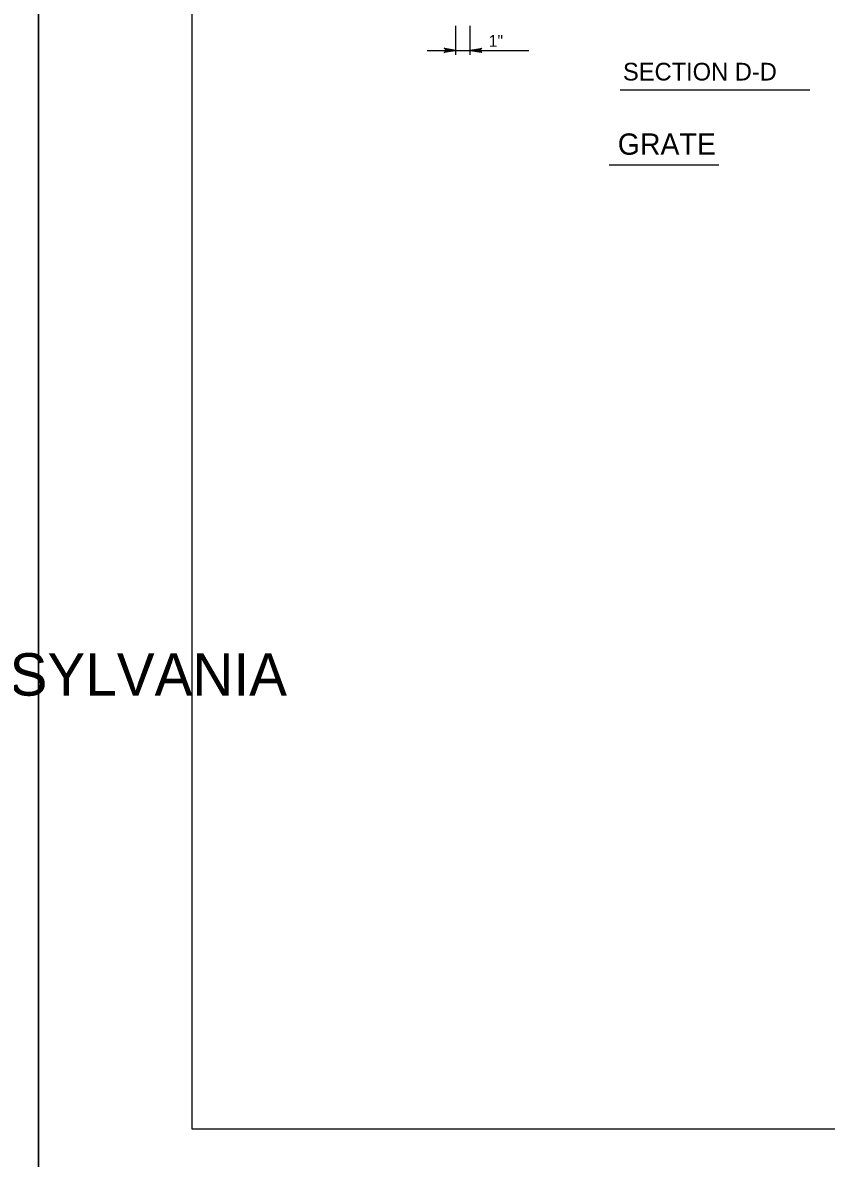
# Model space of a CAD drawing. Extents: x 2087776 to 2104538, y 970919 to 982612.
# Drawn here: x 2093281 to 2093951, y 976790 to 977738 of the extents above; entities that cross this region are included whole.
import ezdxf

# ---------------------------------------------------------------- set-up
doc = ezdxf.new("R2010")
doc.units = 0
doc.layers.add('1', color=7, linetype='Continuous')
doc.layers.add('PLT-BNDY', color=7, linetype='Continuous')

msp = doc.modelspace()

# ---------------------------------------------------------------- linework, layer by layer
at = {"layer": '1'}
for p, q in [((2093642.23, 977711.04), (2093642.23, 977735.19)), ((2093654.03, 977711.04), (2093654.03, 977735.19)), ((2093618.11, 977714.64), (2093703.03, 977714.64)), ((2093779.08, 977681.62), (2093937.39, 977681.62)), ((2093770.09, 977619.2), (2093861.59, 977619.2))]:
    msp.add_line(p, q, dxfattribs=at)
for points in [[(2096000.74, 976815.01), (2096000.74, 978665.4), (2093422, 978665.4), (2093422, 976815.01), (2096000.74, 976815.01), (2096000.74, 976901.49), (2095344.57, 976901.49), (2095344.57, 977113.68), (2096000.74, 977113.68), (2096000.74, 977208.71), (2095344.57, 977208.71), (2095344.57, 976815.01), (2095603.11, 976815.01), (2095603.11, 976901.49), (2095603.11, 976815.01), (2095855.73, 976815.01), (2095855.73, 976901.49), (2095855.73, 976861.08), (2096000.74, 976861.08)], [(2093642.23, 977714.64), (2093632.44, 977712.8), (2093632.82, 977713.07), (2093633.19, 977713.33), (2093633.39, 977713.65), (2093633.58, 977713.98), (2093633.64, 977714.31), (2093633.7, 977714.64), (2093633.64, 977714.97), (2093633.58, 977715.3), (2093633.39, 977715.62), (2093633.19, 977715.95), (2093632.82, 977716.21), (2093632.44, 977716.47), (2093642.23, 977714.64), (2093632.82, 977716.21), (2093633.19, 977715.95), (2093642.23, 977714.64), (2093633.39, 977715.62), (2093633.58, 977715.3), (2093642.23, 977714.64), (2093633.64, 977714.97), (2093633.7, 977714.64), (2093642.23, 977714.64), (2093633.64, 977714.31), (2093633.58, 977713.98), (2093642.23, 977714.64), (2093633.39, 977713.65), (2093633.19, 977713.33), (2093642.23, 977714.64), (2093632.82, 977713.07)], [(2093654.03, 977714.64), (2093663.81, 977716.47), (2093663.43, 977716.21), (2093663.06, 977715.95), (2093662.86, 977715.62), (2093662.67, 977715.3), (2093662.61, 977714.97), (2093662.56, 977714.64), (2093662.61, 977714.31), (2093662.67, 977713.98), (2093662.86, 977713.65), (2093663.06, 977713.33), (2093663.43, 977713.07), (2093663.81, 977712.8), (2093654.03, 977714.64), (2093663.43, 977713.07), (2093663.06, 977713.33), (2093654.03, 977714.64), (2093662.86, 977713.65), (2093662.67, 977713.98), (2093654.03, 977714.64), (2093662.61, 977714.31), (2093662.56, 977714.64), (2093654.03, 977714.64), (2093662.61, 977714.97), (2093662.67, 977715.3), (2093654.03, 977714.64), (2093662.86, 977715.62), (2093663.06, 977715.95), (2093654.03, 977714.64), (2093663.43, 977716.21)]]:
    msp.add_lwpolyline(points, dxfattribs=at)
at = {"layer": 'PLT-BNDY'}
for points in [[(2090534.86, 978714.61), (2093294.05, 978714.61), (2093294.05, 976765.79), (2090534.86, 976765.79)], [(2093294.05, 978714.61), (2096053.23, 978714.61), (2096053.23, 976765.79), (2093294.05, 976765.79)]]:
    msp.add_lwpolyline(points, close=True, dxfattribs=at)

# ---------------------------------------------------------------- texts
at = {"layer": '1'}
for s, height, p in [('1"', 9.843, (2093669.53, 977717.63)), ('SECTION D-D', 14.7638, (2093781.54, 977689.54)), ('GRATE', 17.76, (2093777.2, 977627.61)), ('COMMONWEALTH OF PENNSYLVANIA', 35.3785, (2092628.53, 977176.37))]:
    msp.add_text(s, height=height, dxfattribs=at).set_placement(p)

doc.saveas('drawing.dxf')
